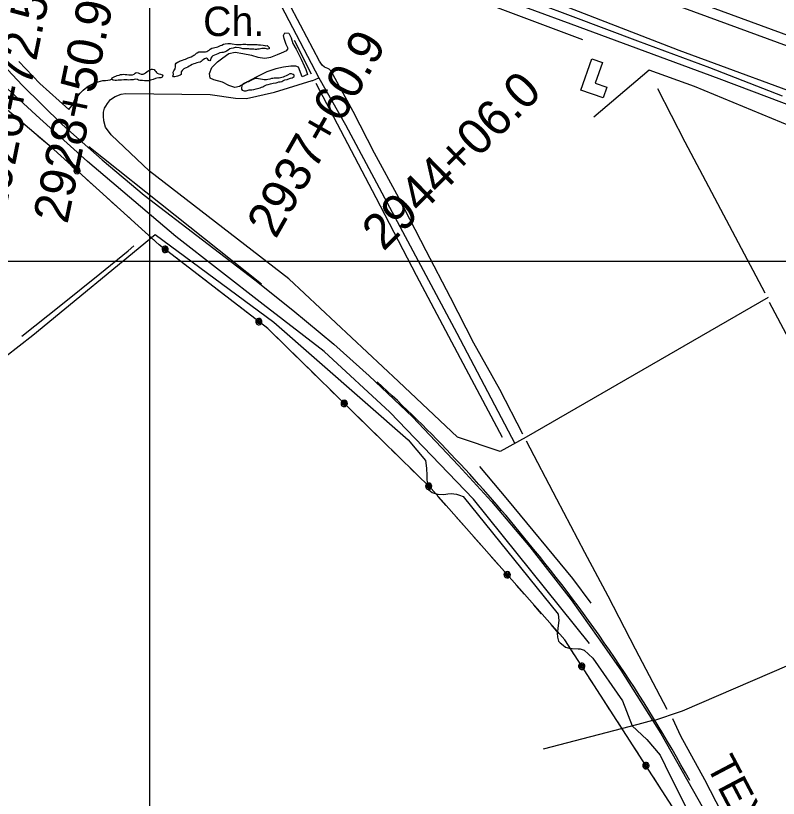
# Model space of a CAD drawing. Extents: x 3279314 to 3317160, y 734079 to 759431.
# Drawn here: x 3285700 to 3287854, y 750064 to 752273 of the extents above; entities that cross this region are included whole.
import ezdxf

# ---------------------------------------------------------------- set-up
doc = ezdxf.new("R2010")
doc.units = 0
for name, color, linetype in [('V-BLDG-OTLN', 7, 'Continuous'), ('V-DTCH-CNTR', 7, 'Continuous'), ('V-GRID-MAJR', 7, 'Continuous'), ('V-LEVE-TOET', 7, 'Continuous'), ('V-RAIL-IDEN', 7, 'Continuous'), ('V-RAIL-TRAK', 7, 'Continuous'), ('V-ROAD-CNTR', 7, 'Continuous'), ('V-SITE-OTLN', 7, 'Continuous'), ('V-SITE-OTLN-IDEN', 7, 'Continuous'), ('V-SURV-IDEN', 7, 'Continuous'), ('V-SURV-LINE', 7, 'Continuous'), ('V-TOPO-SHOR', 7, 'Continuous'), ('V-UTIL-LINE', 7, 'Continuous')]:
    doc.layers.add(name, color=color, linetype=linetype)

msp = doc.modelspace()

# ---------------------------------------------------------------- linework, layer by layer
at = {"layer": 'V-BLDG-OTLN'}
msp.add_lwpolyline([(3287295.8, 752063), (3287327, 752151.4), (3287357.5, 752140.7), (3287337.1, 752082.8), (3287369.6, 752071.4), (3287358.8, 752040.8)], close=True, dxfattribs=at)
at = {"layer": 'V-DTCH-CNTR'}
msp.add_line((3286539.2, 752090.3), (3286556.2, 752098.1), dxfattribs=at)
for points in [[(3290154, 750943.7), (3290160.3, 750962.4), (3290166.7, 750979.1), (3290168.8, 750988.2), (3290169.6, 750996.3), (3290170.4, 751005.8), (3290170.3, 751016.5), (3290167.2, 751031.1), (3290163.8, 751039.3), (3290159, 751047), (3290146.5, 751059.8), (3290136.1, 751070.1), (3289942.8, 751151.1), (3289620.2, 751303.6), (3289274.9, 751445.7), (3288893.9, 751588), (3288506.9, 751731.6), (3288330.5, 751781.8), (3288027, 751904.3), (3287616.7, 752073.5), (3287489.3, 752119.3), (3287333.2, 751987)], [(3286556.2, 752098.1), (3286631.3, 751965.4), (3286946.4, 751376.4), (3287109.4, 751065.4)], [(3287824.7, 751478), (3287141.7, 751083.3), (3287068.4, 751042.6), (3286947.9, 751083.2), (3286781.3, 751240.8), (3286471.7, 751530.3), (3286078.6, 751834.2), (3285970.2, 751936.8), (3285953.9, 751958.4), (3285949.6, 751976.3), (3285948.6, 751989.9), (3285948.6, 752000.9), (3285951.5, 752012), (3285954.4, 752017.5), (3285959.5, 752025.2), (3285968.4, 752036.7), (3285981.1, 752044.8), (3285998.4, 752051.3), (3286010.8, 752053.9), (3286249.2, 752050.5), (3286321.1, 752039.9), (3286352.5, 752039.6), (3286431.1, 752057), (3286537.1, 752089.9), (3286539.2, 752090.3)], [(3285400.9, 751100.6), (3285749, 751371.4), (3286094.3, 751655.3), (3286429.4, 751408.3), (3286808.7, 751075.7), (3286858, 751017.3), (3286859.9, 750995.4), (3286860.9, 750975.3), (3286861, 750963), (3286864.6, 750940.2), (3286865.5, 750935.9), (3286867.2, 750934.1), (3286876, 750927.2), (3286882.2, 750925.5), (3286892.7, 750922), (3286909.4, 750921.2), (3286920.7, 750923), (3286930.4, 750924), (3286945.3, 750922.3), (3286954, 750919.7), (3286963.7, 750915.4), (3287232.6, 750583.1), (3287233.6, 750565.6), (3287231.1, 750544.5), (3287231.1, 750541), (3287229.4, 750529.6), (3287230.3, 750519.1), (3287233, 750507.8), (3287237.4, 750502.5), (3287246.2, 750495.6), (3287253.3, 750490.3), (3287262.9, 750487.8), (3287271.7, 750486.9), (3287288.3, 750486.1), (3287294.5, 750485.3), (3287305.9, 750481.9), (3287329.6, 750459.2), (3287413.5, 750338.8), (3287441.3, 750267.9), (3287482.4, 750229.7), (3287520.3, 750185.2), (3287548.6, 750126.7), (3287881.7, 749467.5)], [(3287499.4, 750282.6), (3287583.1, 750310.9), (3287980.9, 750482.2), (3288270.6, 750649.1), (3288874.3, 751011), (3289074.7, 751137.4)], [(3287498.6, 750283.8), (3287457.1, 750272), (3287189.7, 750202.6)]]:
    msp.add_lwpolyline(points, dxfattribs=at)
at = {"layer": 'V-GRID-MAJR'}
for points in [[(3286080.7, 739457.2), (3286079.8, 745518), (3286078.9, 751579.8), (3286078, 757641.7), (3286078, 757642.7)], [(3283456.1, 751579.5), (3286078.9, 751579.8), (3291324.4, 751580.9), (3296570, 751582.8), (3301815.6, 751585.5), (3307061.1, 751589), (3312306.7, 751593.2), (3314929.4, 751595.5)]]:
    msp.add_spline(points, degree=3, dxfattribs=at)
at = {"layer": 'V-LEVE-TOET'}
msp.add_lwpolyline([(3287230.7, 752308.9), (3287573.3, 752175.4), (3287997.5, 752019.6)], dxfattribs=at)
at = {"layer": 'V-RAIL-TRAK'}
msp.add_lwpolyline([(3285473.7, 752351.6), (3285582, 752222.3), (3285718.2, 752077.2), (3285831.5, 751965.7), (3285944.1, 751865.9), (3286063.4, 751766.7), (3286227.8, 751640.5), (3286375.4, 751527.6), (3286483, 751441.6), (3286598.4, 751345.7), (3286698.8, 751256.4), (3286820.4, 751140.5), (3286950.9, 751003.6), (3287044.2, 750902), (3287152.5, 750773.4), (3287268.8, 750624.2), (3287344.8, 750516.4), (3287409.1, 750425.2), (3287522.2, 750246.6), (3287671.2, 749984.4), (3287831.7, 749661.3), (3287928.8, 749458.2)], dxfattribs=at)
at = {"layer": 'V-ROAD-CNTR'}
for points in [[(3286409, 752439.2), (3286410.5, 752410.9), (3286413.5, 752391), (3286413.6, 752383.3), (3286414.5, 752375.2), (3286417.9, 752362.9), (3286556.2, 752098.1)], [(3287063, 752326.8), (3287267.8, 752250.4), (3287686.3, 752095.6), (3288047.7, 751959.5), (3288483.2, 751793.2), (3289271.5, 751500.2), (3289390.3, 751454.8), (3289479, 751419.8), (3289543.5, 751393.4), (3289598.2, 751371.8), (3289712.3, 751320.1), (3290928.1, 750767.3), (3291722.6, 750405.5), (3291887, 750335.5), (3291919.9, 750322.1), (3291955.6, 750310.5), (3291986.7, 750299.9), (3292012, 750294.1), (3292042.4, 750286.9), (3292074.6, 750280.1), (3292105.6, 750274.9), (3292168.4, 750265.3), (3292338.9, 750248), (3294136.9, 750064.8)], [(3285907, 751904.2), (3286394.6, 751516.1)]]:
    msp.add_lwpolyline(points, dxfattribs=at)
for centre, radius, start, end in [((3284051.7, 748301.6), 3969.3, 38.7639, 47.7411), ((3283867.6, 748068.6), 4259.2, 28.695, 39.6559)]:
    msp.add_arc(centre, radius, start, end, dxfattribs=at)
at = {"layer": 'V-SITE-OTLN'}
msp.add_lwpolyline([(3286524.7, 752107.4), (3286509.2, 752100.1), (3286498.5, 752127.8), (3286491.8, 752130.5), (3286477.4, 752130.4), (3286456.3, 752127.5), (3286435.3, 752123), (3286409.2, 752115.1), (3286392.6, 752106.6), (3286379.4, 752099.4), (3286355, 752086.5), (3286332.3, 752073.6), (3286319, 752070.7), (3286301.8, 752076.2), (3286284.6, 752085.5), (3286259.5, 752092), (3286249.5, 752096.4), (3286247.2, 752109.7), (3286254.4, 752127), (3286270.4, 752142.6), (3286285.3, 752154.3), (3286302.4, 752166.1), (3286320.1, 752170.6), (3286341.8, 752166.8), (3286366.3, 752161.4), (3286384, 752156), (3286404, 752153.3), (3286420.7, 752156.2), (3286439.5, 752163.5), (3286451.1, 752168), (3286466.1, 752175.3), (3286469.9, 752180.9), (3286464.3, 752191.4), (3286458.1, 752208.5), (3286456.4, 752217.4), (3286460.2, 752224.6), (3286471.3, 752224.2), (3286478.1, 752210.9), (3286483.1, 752194.8), (3286492.1, 752178.8), (3286506.7, 752150.6), (3286515.1, 752131.7), (3286519.6, 752121.2)], close=True, dxfattribs=at)
at = {"layer": 'V-SURV-LINE'}
for points in [[(3287484.8, 752364.4), (3288711.8, 751913.7)], [(3288701.4, 751885.5), (3287474.5, 752336.3)]]:
    msp.add_lwpolyline(points, dxfattribs=at)
at = {"layer": 'V-TOPO-SHOR'}
msp.add_line((3286486.3, 752203.6), (3286534.5, 752109.3), dxfattribs=at)
for points in [[(3286155, 752491.5), (3286470.1, 752458.8), (3286731.2, 752440.8), (3286808, 752428.2), (3286825, 752427.4), (3286839.9, 752425), (3286851.9, 752422.1), (3286903, 752408.8), (3286924, 752403.5), (3286944.3, 752395.7), (3286957.8, 752389.7), (3286971.2, 752384.9), (3287273.5, 752271.3), (3287456.4, 752202.2), (3287659.1, 752127), (3287864.7, 752046.8)], [(3287302, 752204.7), (3287015.8, 752311.9), (3286964.1, 752330), (3286931.2, 752341.8), (3286881.9, 752355), (3286822.4, 752368.2), (3286758, 752380), (3286669.2, 752389.8), (3286430.8, 752409.8)], [(3287132, 751091.4), (3287067.7, 751217.4), (3286994.4, 751348.7), (3286928.6, 751477.5), (3286859.3, 751609.4), (3286782.4, 751759.2), (3286713.2, 751884.6), (3286653.7, 752002.5), (3286590.9, 752116.7), (3286585.7, 752122.1), (3286581.8, 752124.3), (3286577.3, 752126), (3286571.9, 752128), (3286565.5, 752133.8), (3286558.4, 752144.4), (3286504.9, 752246), (3286435, 752378.7)], [(3286145.3, 752113.3), (3286146.9, 752117.8), (3286149.1, 752120.5), (3286150.8, 752123.3), (3286151.3, 752128.3), (3286151.3, 752132.2), (3286151.3, 752136.1), (3286153.5, 752139.4), (3286156.8, 752141.7), (3286160.1, 752142.8), (3286162.9, 752144.5), (3286168.4, 752146.2), (3286171.7, 752147.3), (3286176.2, 752149.5), (3286179.5, 752150.7), (3286183.9, 752152.4), (3286187.8, 752154), (3286195.5, 752157.4), (3286200.5, 752159.7), (3286203.3, 752161.9), (3286206.6, 752163), (3286210.5, 752166.9), (3286213.2, 752168.6), (3286217.1, 752170.9), (3286222.7, 752171.4), (3286229.3, 752170.9), (3286236, 752171), (3286239.9, 752172.1), (3286242.6, 752173.8), (3286246.5, 752176), (3286249.3, 752178.2), (3286254.2, 752181.6), (3286258.7, 752182.7), (3286262.5, 752183.3), (3286267, 752184.4), (3286270.9, 752185.6), (3286274.7, 752187.3), (3286278.6, 752188.9), (3286282.5, 752190.1), (3286286.9, 752192.3), (3286291.9, 752194), (3286299.7, 752194.6), (3286303, 752194.6), (3286306.9, 752194.7), (3286311.3, 752193.6), (3286324.1, 752191.4), (3286328.5, 752191.4), (3286333.5, 752191.5), (3286337.4, 752192), (3286341.8, 752192.6), (3286345.7, 752193.2), (3286350.2, 752193.2), (3286353.5, 752192.1), (3286359.6, 752192.2), (3286364.6, 752192.2), (3286368.5, 752192.2), (3286371.8, 752192.2), (3286381.8, 752191.7), (3286385.7, 752191.2), (3286391.8, 752191.2), (3286399, 752189.6), (3286403.5, 752189.1), (3286406.8, 752188.5), (3286410.7, 752188.6), (3286415.7, 752183), (3286416.3, 752179.7), (3286411.8, 752178.6), (3286408.5, 752179.7), (3286405.2, 752180.2), (3286395.7, 752180.2), (3286391.9, 752179.6), (3286388, 752179), (3286383.5, 752178.4), (3286380.2, 752177.9), (3286376.9, 752177.8), (3286373, 752178.9), (3286368, 752178.9), (3286361.9, 752178.9), (3286358.6, 752179.4), (3286352.5, 752179.4), (3286348, 752179.9), (3286341.9, 752179.9), (3286335.8, 752181.5), (3286331.4, 752182.6), (3286323, 752183.1), (3286319.7, 752183.1), (3286314.2, 752181.9), (3286309.2, 752180.8), (3286304.7, 752179.1), (3286300.3, 752175.8), (3286295.9, 752173), (3286291.5, 752170.7), (3286285.9, 752169.6), (3286282.6, 752169.5), (3286277.1, 752167.9), (3286271, 752165), (3286266, 752163.4), (3286262.1, 752161.7), (3286256.6, 752160), (3286253.8, 752157.2), (3286251.6, 752153.3)], [(3285709.4, 752143.5), (3285768.6, 752081.7), (3285850.5, 752008), (3285862.8, 752023.2), (3285865.7, 752032), (3285872.8, 752042.2), (3285882.7, 752054.1), (3285890.5, 752063), (3285896.4, 752067.7), (3285905.1, 752073.9), (3285916.3, 752079.8), (3285926.9, 752084.3), (3285946.5, 752089.8), (3285954.1, 752089.9), (3285966.7, 752091.8), (3285971.2, 752093.5)], [(3286251.6, 752153.3), (3286250.5, 752148.8), (3286248.9, 752146.1), (3286245.5, 752146.6), (3286241.6, 752151.6), (3286238.9, 752153.2), (3286233.9, 752151.5), (3286230, 752148.7), (3286227.2, 752146.5), (3286224.5, 752143.7), (3286221.7, 752142), (3286215.6, 752140.9), (3286211.7, 752139.8), (3286206.8, 752138.6), (3286203.4, 752137.5), (3286198.4, 752135.8), (3286194, 752132.4), (3286190.2, 752130.2), (3286186.3, 752128), (3286181.9, 752125.7), (3286178.5, 752124.6), (3286174.7, 752122.9), (3286170.2, 752118.4), (3286168, 752115.1), (3286167.5, 752111.2), (3286167.5, 752107.3), (3286164.8, 752105.1), (3286160.3, 752103.4), (3286157, 752102.8), (3286153.7, 752101.7), (3286149.3, 752100.6), (3286145.9, 752100.6), (3286144.2, 752103.3), (3286145.9, 752107.2), (3286145.3, 752113.3)], [(3285987.2, 752104.7), (3285992.8, 752105.3), (3285996.1, 752106.9), (3286001.1, 752107), (3286006.1, 752108.1), (3286009.9, 752107), (3286013.8, 752107), (3286019.4, 752106.5), (3286024.4, 752106), (3286029.9, 752106), (3286034.9, 752108.3), (3286037.7, 752111.1), (3286040.4, 752112.7), (3286046, 752111.7), (3286049.9, 752109.5), (3286054.9, 752107.8), (3286059.9, 752108.4), (3286063.8, 752110.1), (3286067.1, 752111.8), (3286070.4, 752114.6), (3286074.3, 752117.4), (3286080.3, 752120.7), (3286083.7, 752121.8), (3286087, 752122.4), (3286090.9, 752121.3), (3286093.7, 752118.6), (3286095.9, 752115.8), (3286097.6, 752113), (3286099.8, 752110.8), (3286104.3, 752108.6), (3286109.3, 752107.6), (3286113.7, 752106.5), (3286115.4, 752103.2), (3286114.3, 752099.8), (3286109.9, 752098.1), (3286104.3, 752097.5), (3286099.3, 752097), (3286095.5, 752095.8), (3286088.8, 752093), (3286084.9, 752091.9), (3286081.1, 752090.8), (3286077.7, 752089.1), (3286073.3, 752089.1), (3286068.3, 752089.6), (3286064.4, 752089.6), (3286058.3, 752090.6), (3286054.4, 752090.6), (3286050.5, 752090.6), (3286047.2, 752091.1), (3286043.9, 752093.3), (3286040, 752093.9), (3286035, 752092.7), (3286031.7, 752092.2), (3286028.3, 752091.6), (3286024.5, 752091.6), (3286018.9, 752091.5), (3286015, 752092.1), (3286010, 752092), (3286005.6, 752092), (3285998.9, 752091.4), (3285993.9, 752090.8), (3285989.5, 752090.8), (3285985.1, 752090.2), (3285981.2, 752090.2), (3285975.6, 752090.7), (3285971.2, 752093.5), (3285972.3, 752097.9), (3285976.1, 752099.6), (3285987.2, 752104.7)], [(3286373.1, 752064.6), (3286379.2, 752066.3), (3286390.8, 752069.2), (3286394.1, 752071.4), (3286398.5, 752072.5), (3286401.3, 752074.2), (3286404.6, 752075.9), (3286408.5, 752078.1), (3286413.5, 752079.3), (3286419.6, 752081), (3286423.5, 752082.1), (3286427.3, 752082.7), (3286435.7, 752083.8), (3286439, 752084.4), (3286443.4, 752086.1), (3286447.3, 752086.7), (3286451.7, 752087.8), (3286455, 752088.9), (3286460.6, 752091.7), (3286467.2, 752093.4), (3286473.3, 752095.7), (3286476.6, 752096.8), (3286481.1, 752098), (3286483.8, 752099.6), (3286486.6, 752101.3), (3286486.6, 752105.2), (3286483.8, 752107.4), (3286478.8, 752109), (3286474.9, 752109), (3286467.7, 752105.6), (3286463.9, 752102.9), (3286459.4, 752101.2), (3286455.5, 752100), (3286451.7, 752098.9), (3286444.5, 752097.2), (3286438.9, 752096.6), (3286435.6, 752096.6), (3286430, 752096.6), (3286426.2, 752096), (3286422.8, 752095.4), (3286417.8, 752093.7), (3286412.3, 752092.6), (3286409, 752092), (3286405.6, 752092), (3286401.8, 752092.5), (3286396.8, 752093.1), (3286391.2, 752093.6), (3286386.2, 752094.7), (3286381.8, 752095.7), (3286378.4, 752095.7), (3286375.1, 752094.6), (3286370.1, 752092.9), (3286362.4, 752089), (3286358, 752086.7), (3286353, 752085), (3286348.5, 752083.4), (3286343, 752080.5), (3286340.3, 752078.3), (3286339.2, 752073.9), (3286337.5, 752070), (3286337.5, 752066.1), (3286339.8, 752063.3), (3286345.9, 752061.1), (3286350.9, 752061.2), (3286356.4, 752062.9), (3286359.8, 752063.4), (3286363.6, 752063.5), (3286367, 752063.5), (3286373.1, 752064.6)], [(3287320.9, 750500.7), (3286993.4, 750908.1), (3286756.4, 751154.1), (3286571.5, 751325), (3286399.4, 751458.2), (3286152.5, 751649.4), (3285902.9, 751861.1), (3285768.3, 751982.5), (3285652, 752089.3)], [(3286547.7, 752082.5), (3286716.9, 751759.6), (3286831.2, 751540.3), (3286955.6, 751306.4), (3287074.4, 751083.4)], [(3287816.4, 751489.7), (3287591, 751916.5), (3287513.8, 752066.2)], [(3285717.7, 751368.4), (3285828.2, 751455.8), (3285938.3, 751544.8), (3286017.6, 751609), (3286034.4, 751623)], [(3288256.8, 750655.9), (3288010.7, 751121.6), (3287829.1, 751463.2)], [(3287540, 750314.8), (3287450.5, 750484.8), (3287373.5, 750634.6), (3287307, 750758.1), (3287228.3, 750908.5), (3287143.2, 751071.7)], [(3287009.8, 751000.6), (3287088.9, 750905.9), (3287272.2, 750684.6), (3287324, 750614.4)], [(3287959.9, 749509.8), (3287873.9, 749682.1), (3287795.5, 749829.8), (3287710.2, 749991.6), (3287645.9, 750115.5), (3287578.6, 750239.1), (3287556.1, 750287.8)]]:
    msp.add_lwpolyline(points, dxfattribs=at)
at = {"layer": 'V-UTIL-LINE'}
for points in [[(3288738.4, 746569.3), (3288636.9, 747168.8), (3288472.7, 747753.3), (3288305, 748308.9), (3288066.2, 748903.2), (3287813.4, 749483), (3287572, 750013.5), (3287250.9, 750510.8), (3286873.5, 750937.9), (3286412.5, 751389.7), (3286105.8, 751626.1), (3285807.9, 751895.5), (3285494.3, 752160.6), (3284875.4, 752907.1), (3284538.1, 753405.9), (3283938.7, 754373.8), (3283626.5, 754851.9)], [(3285732.7, 751959), (3285706.8, 751980.9)], [(3285789.2, 751911.2), (3285763.3, 751933.2)], [(3285844.7, 751862.2), (3285819.4, 751885)], [(3285873.6, 751836), (3285873.2, 751833.2), (3285875.3, 751834.3), (3285875.6, 751837), (3285873.2, 751838.7), (3285870.8, 751836.3), (3285870.9, 751831.6), (3285875, 751830.3), (3285879.1, 751832.9), (3285879.1, 751837.5), (3285876.5, 751841.2), (3285871.7, 751841.4), (3285867.8, 751837.5), (3285867.6, 751829.4), (3285870.6, 751827.6), (3285874, 751827.1), (3285877.4, 751827.9), (3285880.3, 751830), (3285882.1, 751833), (3285882.6, 751836.5), (3285881.7, 751839.9), (3285879.6, 751842.7), (3285876.6, 751844.5), (3285873.1, 751845), (3285869.7, 751844.2), (3285866.9, 751842.1), (3285865.1, 751839.1), (3285864.6, 751835.6), (3285865.5, 751832.2), (3285867.6, 751829.4)], [(3285927.7, 751787.1), (3285902.5, 751809.9)], [(3285982.6, 751737.5), (3285957.4, 751760.3)], [(3286037.5, 751687.8), (3286012.3, 751710.6)], [(3286092.4, 751638.2), (3286067.2, 751661)], [(3286122.4, 751613.3), (3286122.2, 751610.4), (3286124.2, 751611.7), (3286124.3, 751614.4), (3286121.8, 751615.9), (3286119.6, 751613.3), (3286120.1, 751608.7), (3286124.2, 751607.7), (3286128.1, 751610.6), (3286127.8, 751615.2), (3286124.9, 751618.6), (3286120.1, 751618.5), (3286116.5, 751614.3), (3286116.9, 751606.2), (3286120, 751604.6), (3286123.5, 751604.4), (3286126.9, 751605.5), (3286129.5, 751607.8), (3286131.1, 751611), (3286131.3, 751614.5), (3286130.2, 751617.8), (3286127.9, 751620.4), (3286124.7, 751622), (3286121.2, 751622.2), (3286117.9, 751621.1), (3286115.3, 751618.8), (3286113.7, 751615.7), (3286113.5, 751612.2), (3286114.6, 751608.8), (3286116.9, 751606.2)], [(3286180.2, 751568.7), (3286153.3, 751589.5)], [(3286238.8, 751523.6), (3286211.9, 751544.3)], [(3286297.4, 751478.4), (3286270.5, 751499.1)], [(3286356, 751433.2), (3286329.1, 751454)], [(3286386.9, 751409.4), (3286386.8, 751406.5), (3286388.7, 751407.8), (3286388.8, 751410.5), (3286386.3, 751412), (3286384.1, 751409.4), (3286384.6, 751404.8), (3286388.8, 751403.8), (3286392.6, 751406.7), (3286392.3, 751411.3), (3286389.4, 751414.7), (3286384.6, 751414.6), (3286381, 751410.4), (3286381.4, 751402.3), (3286384.6, 751400.7), (3286388.1, 751400.5), (3286391.4, 751401.6), (3286394, 751403.9), (3286395.6, 751407), (3286395.8, 751410.5), (3286394.7, 751413.9), (3286392.4, 751416.5), (3286389.3, 751418.1), (3286385.8, 751418.3), (3286382.4, 751417.2), (3286379.8, 751414.9), (3286378.2, 751411.7), (3286378, 751408.2), (3286379.1, 751404.9), (3286381.4, 751402.3)], [(3286441.6, 751361.2), (3286417.3, 751385)], [(3286494.4, 751309.4), (3286470.1, 751333.2)], [(3286547.3, 751257.6), (3286523, 751281.4)], [(3286600.1, 751205.8), (3286575.8, 751229.6)], [(3286628, 751178.5), (3286627.5, 751175.7), (3286629.6, 751176.7), (3286630, 751179.4), (3286627.7, 751181.2), (3286625.2, 751178.9), (3286625.1, 751174.2), (3286629.1, 751172.7), (3286633.3, 751175.2), (3286633.5, 751179.8), (3286631.1, 751183.5), (3286626.3, 751183.9), (3286622.2, 751180.2), (3286621.7, 751172.1), (3286624.6, 751170.1), (3286628.1, 751169.5), (3286631.5, 751170.2), (3286634.4, 751172.2), (3286636.3, 751175.1), (3286637, 751178.6), (3286636.2, 751182), (3286634.3, 751184.9), (3286631.3, 751186.8), (3286627.9, 751187.5), (3286624.4, 751186.8), (3286621.5, 751184.8), (3286619.6, 751181.9), (3286619, 751178.4), (3286619.7, 751175), (3286621.7, 751172.1)], [(3286680.1, 751127.4), (3286655.8, 751151.2)], [(3286733, 751075.6), (3286708.7, 751099.4)], [(3286785.8, 751023.8), (3286761.5, 751047.6)], [(3286838.7, 750972), (3286814.4, 750995.8)], [(3286866.5, 750944.7), (3286866, 750941.9), (3286868.1, 750942.9), (3286868.5, 750945.6), (3286866.2, 750947.4), (3286863.7, 750945.1), (3286863.7, 750940.4), (3286867.7, 750939), (3286871.9, 750941.4), (3286872.1, 750946), (3286869.6, 750949.7), (3286864.8, 750950.1), (3286860.7, 750946.4), (3286860.2, 750938.3), (3286863.1, 750936.4), (3286866.6, 750935.7), (3286870, 750936.4), (3286872.9, 750938.4), (3286874.9, 750941.4), (3286875.5, 750944.8), (3286874.8, 750948.2), (3286872.8, 750951.1), (3286869.9, 750953.1), (3286866.4, 750953.7), (3286863, 750953), (3286860.1, 750951), (3286858.2, 750948.1), (3286857.5, 750944.6), (3286858.2, 750941.2), (3286860.2, 750938.3)], [(3286915.4, 750890.5), (3286892.8, 750916)], [(3286964.4, 750835), (3286941.8, 750860.5)], [(3287013.4, 750779.6), (3286990.9, 750805.1)], [(3287062.4, 750724.1), (3287039.9, 750749.6)], [(3287088.2, 750694.9), (3287087.5, 750692.1), (3287089.7, 750693), (3287090.3, 750695.7), (3287088.1, 750697.6), (3287085.4, 750695.5), (3287085, 750690.8), (3287088.9, 750689.1), (3287093.3, 750691.2), (3287093.8, 750695.8), (3287091.7, 750699.7), (3287086.9, 750700.4), (3287082.6, 750697), (3287081.4, 750689), (3287084.2, 750686.8), (3287087.6, 750685.9), (3287091.1, 750686.4), (3287094.2, 750688.2), (3287096.3, 750691), (3287097.2, 750694.4), (3287096.7, 750697.8), (3287094.9, 750700.9), (3287092.1, 750703), (3287088.7, 750703.9), (3287085.3, 750703.4), (3287082.2, 750701.7), (3287080.1, 750698.9), (3287079.2, 750695.5), (3287079.7, 750692), (3287081.4, 750689)], [(3287136.5, 750640.2), (3287114, 750665.7)], [(3287185.5, 750584.8), (3287163, 750610.2)], [(3287234.5, 750529.3), (3287212, 750554.8)], [(3287277.6, 750469.4), (3287259.2, 750498)], [(3287298.8, 750436.6), (3287297.7, 750434), (3287300, 750434.5), (3287300.9, 750437), (3287299.1, 750439.3), (3287296.2, 750437.6), (3287295.1, 750433), (3287298.7, 750430.8), (3287303.3, 750432.2), (3287304.5, 750436.6), (3287302.9, 750440.8), (3287298.3, 750442.3), (3287293.5, 750439.6), (3287291.2, 750431.8), (3287293.7, 750429.2), (3287296.9, 750427.8), (3287300.4, 750427.8), (3287303.7, 750429.1), (3287306.2, 750431.5), (3287307.6, 750434.7), (3287307.6, 750438.3), (3287306.4, 750441.5), (3287303.9, 750444), (3287300.7, 750445.4), (3287297.2, 750445.5), (3287293.9, 750444.2), (3287291.4, 750441.8), (3287290, 750438.5), (3287289.9, 750435), (3287291.2, 750431.8)], [(3287338.4, 750375.3), (3287319.9, 750403.9)], [(3287378.5, 750313.1), (3287360.1, 750341.7)], [(3287418.7, 750251), (3287400.2, 750279.5)], [(3287458.8, 750188.8), (3287440.4, 750217.4)], [(3287480, 750156), (3287478.9, 750153.4), (3287481.1, 750153.9), (3287482.1, 750156.5), (3287480.3, 750158.7), (3287477.3, 750157), (3287476.2, 750152.5), (3287479.8, 750150.2), (3287484.5, 750151.6), (3287485.7, 750156), (3287484.1, 750160.2), (3287479.5, 750161.7), (3287474.7, 750159), (3287472.4, 750151.2), (3287474.9, 750148.6), (3287478.1, 750147.2), (3287481.6, 750147.2), (3287484.9, 750148.5), (3287487.4, 750150.9), (3287488.8, 750154.2), (3287488.8, 750157.7), (3287487.5, 750160.9), (3287485.1, 750163.4), (3287481.9, 750164.8), (3287478.4, 750164.9), (3287475.1, 750163.6), (3287472.6, 750161.2), (3287471.2, 750157.9), (3287471.1, 750154.4), (3287472.4, 750151.2)], [(3287519.6, 750094.7), (3287501.1, 750123.3)]]:
    msp.add_lwpolyline(points, dxfattribs=at)

# ---------------------------------------------------------------- texts
at = {"layer": 'V-RAIL-IDEN'}
msp.add_text('TEXAS', height=83, rotation=297.7896, dxfattribs=at).set_placement((3287648.8, 750156.9))
at = {"layer": 'V-SITE-OTLN-IDEN'}
msp.add_text('Ch.', height=83, rotation=0.1349, dxfattribs=at).set_placement((3286229.7, 752215.5))
at = {"layer": 'V-SURV-IDEN'}
for s, rotation, p in [('2926+72.5', 78.4971, (3285668.4, 751701.7)), ('2928+50.9', 78.272, (3285846.4, 751683)), ('2937+60.9', 60.3775, (3286434.7, 751640.5)), ('2944+06.0', 44.7296, (3286739, 751606.1))]:
    msp.add_text(s, height=100, rotation=rotation, dxfattribs=at).set_placement(p)

doc.saveas('drawing.dxf')
